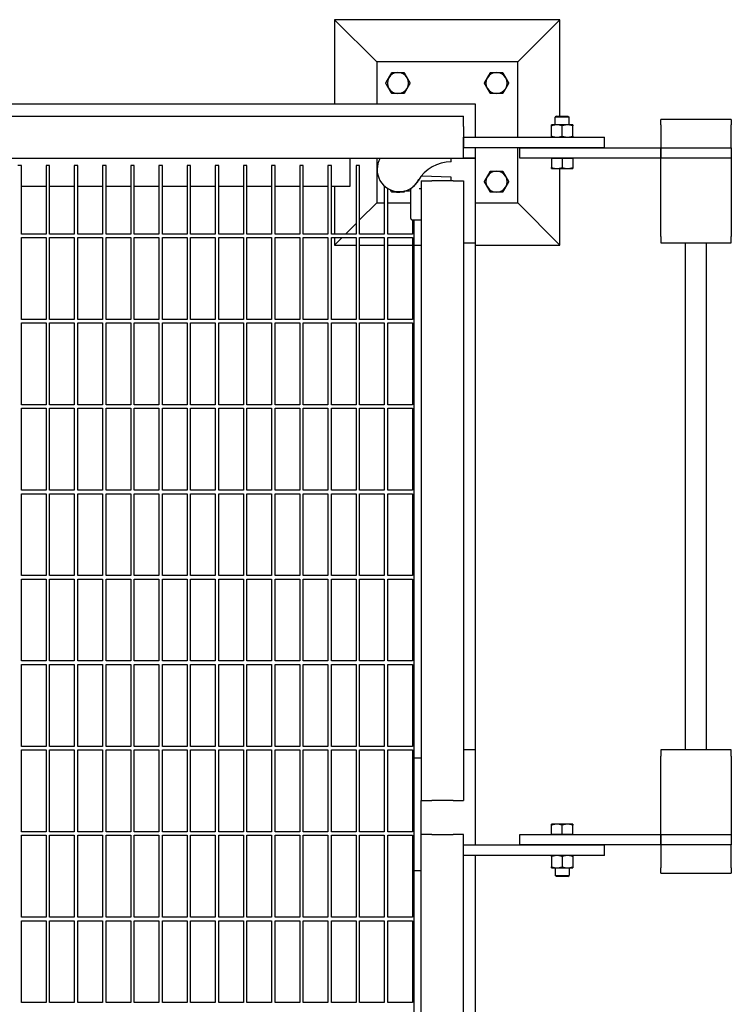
# Model space of a CAD drawing. Header units: inches. Extents: x 18 to 846, y -44 to 561.
# Tile 640 of 642: x 564 to 589, y 479 to 514. Entities that reach past the tile are written whole.
import ezdxf

# ---------------------------------------------------------------- set-up
doc = ezdxf.new("R2010")
doc.units = ezdxf.units.IN
doc.header["$LTSCALE"] = 24
doc.header["$MEASUREMENT"] = 0
doc.layers.add('Visible (ANSI)', color=7, linetype='Continuous', lineweight=30)

msp = doc.modelspace()

# ---------------------------------------------------------------- linework, layer by layer
at = {"layer": 'Visible (ANSI)'}
for p, q in [((583.17843, 513.8963), (575.17843, 513.8963)), ((576.67843, 512.3963), (575.17843, 513.8963)), ((575.17843, 513.8963), (575.17843, 510.8963)), ((581.67843, 512.3963), (583.17843, 513.8963)), ((583.17843, 510.4763), (583.17843, 513.8963)), ((576.67843, 512.3963), (576.67843, 510.8963)), ((581.67843, 512.3963), (576.67843, 512.3963)), ((581.67843, 509.7263), (581.67843, 512.3963)), ((580.17843, 510.8963), (546.99043, 510.8963)), ((580.17843, 509.7263), (580.17843, 510.8963)), ((540.25843, 510.4763), (579.75843, 510.4763)), ((579.75843, 510.1013), (579.75843, 510.4763)), ((583.05562, 510.4763), (583.00843, 510.43053)), ((583.50843, 510.43053), (583.00843, 510.43053)), ((583.00843, 510.1643), (583.00843, 510.43053)), ((583.05562, 510.4763), (583.46124, 510.4763)), ((583.46124, 510.4763), (583.50843, 510.43053)), ((583.50843, 510.1643), (583.50843, 510.43053)), ((586.75843, 510.1613), (586.75843, 510.3513)), ((589.25843, 510.3513), (586.75843, 510.3513)), ((589.25843, 510.3513), (589.25843, 510.1613)), ((579.75843, 510.1013), (579.75843, 509.3513)), ((583.07093, 510.1643), (582.88343, 510.1643)), ((582.88343, 509.7598), (582.88343, 510.13081)), ((583.44593, 510.1643), (583.07093, 510.1643)), ((583.25843, 509.7598), (583.25843, 510.13081)), ((583.63343, 510.1643), (583.44593, 510.1643)), ((583.63343, 509.7598), (583.63343, 510.13081)), ((586.75843, 510.1613), (586.75843, 509.3513)), ((589.25843, 509.3513), (589.25843, 510.1613)), ((579.75843, 509.7263), (584.75843, 509.7263)), ((579.75843, 509.3513), (579.75843, 509.7263)), ((584.75843, 509.3513), (584.75843, 509.7263)), ((584.75843, 509.3513), (579.75843, 509.3513)), ((579.75843, 508.9763), (579.75843, 509.3513)), ((580.17843, 508.9763), (580.17843, 509.3513)), ((581.67843, 507.3963), (581.67843, 509.3513)), ((581.75843, 509.3513), (586.75843, 509.3513)), ((581.75843, 508.9763), (581.75843, 509.3513)), ((586.75843, 508.9763), (586.75843, 509.3513)), ((586.75843, 509.3513), (589.25843, 509.3513)), ((586.75843, 509.3513), (586.75843, 508.9763)), ((589.25843, 509.3513), (589.25843, 508.9763)), ((540.25843, 508.9763), (579.75843, 508.9763)), ((575.71843, 508.9763), (575.71843, 507.9763)), ((576.67843, 508.9763), (576.67843, 507.3963)), ((579.32142, 508.8513), (579.32142, 508.9763)), ((580.17843, 508.9763), (579.75843, 508.9763)), ((579.75843, 508.9763), (580.17843, 508.9763)), ((580.17843, 505.9763), (580.17843, 508.9763)), ((586.75843, 508.9763), (581.75843, 508.9763)), ((582.88343, 508.9763), (583.07093, 508.9763)), ((582.88343, 508.9763), (582.88343, 508.64579)), ((582.88343, 508.9763), (582.88343, 508.9763)), ((583.07093, 508.9763), (583.25843, 508.9763)), ((583.25843, 508.9763), (583.25843, 508.64579)), ((583.25843, 508.9763), (583.44593, 508.9763)), ((583.44593, 508.9763), (583.63343, 508.9763)), ((583.63343, 508.9763), (583.63343, 508.64579)), ((583.63343, 508.9763), (583.63343, 508.9763)), ((586.75843, 508.86647), (586.75843, 508.9763)), ((589.25843, 508.9763), (586.75843, 508.9763)), ((589.25843, 508.9763), (589.25843, 508.86647)), ((564.07093, 508.7263), (563.94593, 508.7263)), ((564.07093, 506.2888), (564.07093, 508.7263)), ((565.07093, 508.7263), (564.94593, 508.7263)), ((564.94593, 508.7263), (564.94593, 506.2888)), ((565.07093, 506.2888), (565.07093, 508.7263)), ((566.07093, 508.7263), (565.94593, 508.7263)), ((565.94593, 508.7263), (565.94593, 506.2888)), ((566.07093, 506.2888), (566.07093, 508.7263)), ((567.07093, 508.7263), (566.94593, 508.7263)), ((566.94593, 508.7263), (566.94593, 506.2888)), ((567.07093, 506.2888), (567.07093, 508.7263)), ((568.07093, 508.7263), (567.94593, 508.7263)), ((567.94593, 508.7263), (567.94593, 506.2888)), ((568.07093, 506.2888), (568.07093, 508.7263)), ((569.07093, 508.7263), (568.94593, 508.7263)), ((568.94593, 508.7263), (568.94593, 506.2888)), ((569.07093, 506.2888), (569.07093, 508.7263)), ((570.07093, 508.7263), (569.94593, 508.7263)), ((569.94593, 508.7263), (569.94593, 506.2888)), ((570.07093, 506.2888), (570.07093, 508.7263)), ((571.07093, 508.7263), (570.94593, 508.7263)), ((570.94593, 508.7263), (570.94593, 506.2888)), ((571.07093, 506.2888), (571.07093, 508.7263)), ((572.07093, 508.7263), (571.94593, 508.7263)), ((571.94593, 508.7263), (571.94593, 506.2888)), ((572.07093, 506.2888), (572.07093, 508.7263)), ((573.07093, 508.7263), (572.94593, 508.7263)), ((572.94593, 508.7263), (572.94593, 506.2888)), ((573.07093, 506.2888), (573.07093, 508.7263)), ((574.07093, 508.7263), (573.94593, 508.7263)), ((573.94593, 508.7263), (573.94593, 506.2888)), ((574.07093, 506.2888), (574.07093, 508.7263)), ((575.07093, 508.7263), (574.94593, 508.7263)), ((574.94593, 508.7263), (574.94593, 506.2888)), ((575.07093, 506.2888), (575.07093, 508.7263)), ((576.07093, 508.7263), (575.94593, 508.7263)), ((575.94593, 508.7263), (575.94593, 506.2888)), ((576.07093, 506.2888), (576.07093, 508.7263)), ((582.88343, 508.6123), (583.07093, 508.6123)), ((583.07093, 508.6123), (583.44593, 508.6123)), ((583.17843, 505.8963), (583.17843, 508.6123)), ((583.44593, 508.6123), (583.63343, 508.6123)), ((586.75843, 506.19597), (586.75843, 508.86647)), ((589.25843, 508.86647), (589.25843, 506.19597)), ((578.26602, 508.34367), (578.26114, 508.34384)), ((579.32142, 508.30682), (578.26602, 508.34367)), ((579.32142, 508.18182), (579.32142, 508.30682)), ((564.94593, 507.9763), (564.07093, 507.9763)), ((565.94593, 507.9763), (565.07093, 507.9763)), ((566.94593, 507.9763), (566.07093, 507.9763)), ((567.94593, 507.9763), (567.07093, 507.9763)), ((568.94593, 507.9763), (568.07093, 507.9763)), ((569.94593, 507.9763), (569.07093, 507.9763)), ((570.94593, 507.9763), (570.07093, 507.9763)), ((571.94593, 507.9763), (571.07093, 507.9763)), ((572.94593, 507.9763), (572.07093, 507.9763)), ((573.94593, 507.9763), (573.07093, 507.9763)), ((574.94593, 507.9763), (574.07093, 507.9763)), ((575.71843, 507.9763), (575.07093, 507.9763)), ((575.17843, 507.9763), (575.17843, 506.2888)), ((576.94593, 507.99688), (576.94593, 506.2888)), ((577.07093, 506.2888), (577.07093, 507.9037)), ((577.88343, 506.83372), (577.88343, 507.88266)), ((578.21485, 507.90557), (578.25843, 507.90557)), ((578.25843, 508.18182), (578.63343, 508.18182)), ((578.25843, 508.18182), (578.25843, 486.18182)), ((579.38343, 508.18182), (578.63343, 508.18182)), ((579.38343, 508.18182), (579.75843, 508.18182)), ((579.75843, 508.18182), (579.75843, 486.18182)), ((577.69175, 507.82355), (577.84176, 507.82355)), ((576.67843, 507.3963), (576.07093, 506.7888)), ((576.67843, 507.3963), (576.94593, 507.3963)), ((577.07093, 507.3963), (577.88343, 507.3963)), ((580.17843, 507.3963), (581.67843, 507.3963)), ((581.67843, 507.3963), (583.17843, 505.8963)), ((575.94593, 506.6638), (575.57093, 506.2888)), ((577.9251, 506.79205), (578.21319, 506.79205)), ((577.94593, 506.79205), (577.94593, 506.2888)), ((578.00843, 487.68182), (578.00843, 506.79205)), ((578.21319, 506.79205), (578.25843, 506.79205)), ((564.94593, 506.2888), (564.07093, 506.2888)), ((564.07093, 503.25755), (564.07093, 506.1638)), ((564.07093, 506.1638), (564.94593, 506.1638)), ((564.94593, 506.1638), (564.94593, 503.25755)), ((565.94593, 506.2888), (565.07093, 506.2888)), ((565.07093, 503.25755), (565.07093, 506.1638)), ((565.07093, 506.1638), (565.94593, 506.1638)), ((565.94593, 506.1638), (565.94593, 503.25755)), ((566.94593, 506.2888), (566.07093, 506.2888)), ((566.07093, 503.25755), (566.07093, 506.1638)), ((566.07093, 506.1638), (566.94593, 506.1638)), ((566.94593, 506.1638), (566.94593, 503.25755)), ((567.94593, 506.2888), (567.07093, 506.2888)), ((567.07093, 503.25755), (567.07093, 506.1638)), ((567.07093, 506.1638), (567.94593, 506.1638)), ((567.94593, 506.1638), (567.94593, 503.25755)), ((568.94593, 506.2888), (568.07093, 506.2888)), ((568.07093, 503.25755), (568.07093, 506.1638)), ((568.07093, 506.1638), (568.94593, 506.1638)), ((568.94593, 506.1638), (568.94593, 503.25755)), ((569.94593, 506.2888), (569.07093, 506.2888)), ((569.07093, 503.25755), (569.07093, 506.1638)), ((569.07093, 506.1638), (569.94593, 506.1638)), ((569.94593, 506.1638), (569.94593, 503.25755)), ((570.94593, 506.2888), (570.07093, 506.2888)), ((570.07093, 503.25755), (570.07093, 506.1638)), ((570.07093, 506.1638), (570.94593, 506.1638)), ((570.94593, 506.1638), (570.94593, 503.25755)), ((571.94593, 506.2888), (571.07093, 506.2888)), ((571.07093, 503.25755), (571.07093, 506.1638)), ((571.07093, 506.1638), (571.94593, 506.1638)), ((571.94593, 506.1638), (571.94593, 503.25755)), ((572.94593, 506.2888), (572.07093, 506.2888)), ((572.07093, 503.25755), (572.07093, 506.1638)), ((572.07093, 506.1638), (572.94593, 506.1638)), ((572.94593, 506.1638), (572.94593, 503.25755)), ((573.94593, 506.2888), (573.07093, 506.2888)), ((573.07093, 503.25755), (573.07093, 506.1638)), ((573.07093, 506.1638), (573.94593, 506.1638)), ((573.94593, 506.1638), (573.94593, 503.25755)), ((574.94593, 506.2888), (574.07093, 506.2888)), ((574.07093, 503.25755), (574.07093, 506.1638)), ((574.07093, 506.1638), (574.94593, 506.1638)), ((574.94593, 506.1638), (574.94593, 503.25755)), ((575.94593, 506.2888), (575.07093, 506.2888)), ((575.07093, 503.25755), (575.07093, 506.1638)), ((575.07093, 506.1638), (575.94593, 506.1638)), ((575.17843, 506.1638), (575.17843, 505.8963)), ((575.44593, 506.1638), (575.17843, 505.8963)), ((575.94593, 506.1638), (575.94593, 503.25755)), ((576.94593, 506.2888), (576.07093, 506.2888)), ((576.07093, 503.25755), (576.07093, 506.1638)), ((576.07093, 506.1638), (576.94593, 506.1638)), ((576.94593, 506.1638), (576.94593, 503.25755)), ((577.94593, 506.2888), (577.07093, 506.2888)), ((577.07093, 503.25755), (577.07093, 506.1638)), ((577.07093, 506.1638), (577.94593, 506.1638)), ((577.94593, 506.1638), (577.94593, 503.25755)), ((586.75843, 506.19597), (586.75843, 505.9763)), ((589.25843, 505.9763), (589.25843, 506.19597)), ((575.17843, 505.8963), (575.94593, 505.8963)), ((576.07093, 505.8963), (576.94593, 505.8963)), ((577.07093, 505.8963), (577.94593, 505.8963)), ((578.00843, 505.8963), (578.25843, 505.8963)), ((579.75843, 505.9763), (580.17843, 505.9763)), ((580.17843, 487.9763), (580.17843, 505.9763)), ((580.17843, 505.8963), (583.17843, 505.8963)), ((586.75843, 505.9763), (589.25843, 505.9763)), ((587.63343, 487.9763), (587.63343, 505.9763)), ((588.38343, 487.9763), (588.38343, 505.9763)), ((564.94593, 503.25755), (564.07093, 503.25755)), ((564.07093, 500.2263), (564.07093, 503.13255)), ((564.07093, 503.13255), (564.94593, 503.13255)), ((564.94593, 503.13255), (564.94593, 500.2263)), ((565.94593, 503.25755), (565.07093, 503.25755)), ((565.07093, 500.2263), (565.07093, 503.13255)), ((565.07093, 503.13255), (565.94593, 503.13255)), ((565.94593, 503.13255), (565.94593, 500.2263)), ((566.94593, 503.25755), (566.07093, 503.25755)), ((566.07093, 500.2263), (566.07093, 503.13255)), ((566.07093, 503.13255), (566.94593, 503.13255)), ((566.94593, 503.13255), (566.94593, 500.2263)), ((567.94593, 503.25755), (567.07093, 503.25755)), ((567.07093, 500.2263), (567.07093, 503.13255)), ((567.07093, 503.13255), (567.94593, 503.13255)), ((567.94593, 503.13255), (567.94593, 500.2263)), ((568.94593, 503.25755), (568.07093, 503.25755)), ((568.07093, 500.2263), (568.07093, 503.13255)), ((568.07093, 503.13255), (568.94593, 503.13255)), ((568.94593, 503.13255), (568.94593, 500.2263)), ((569.94593, 503.25755), (569.07093, 503.25755)), ((569.07093, 500.2263), (569.07093, 503.13255)), ((569.07093, 503.13255), (569.94593, 503.13255)), ((569.94593, 503.13255), (569.94593, 500.2263)), ((570.94593, 503.25755), (570.07093, 503.25755)), ((570.07093, 500.2263), (570.07093, 503.13255)), ((570.07093, 503.13255), (570.94593, 503.13255)), ((570.94593, 503.13255), (570.94593, 500.2263)), ((571.94593, 503.25755), (571.07093, 503.25755)), ((571.07093, 500.2263), (571.07093, 503.13255)), ((571.07093, 503.13255), (571.94593, 503.13255)), ((571.94593, 503.13255), (571.94593, 500.2263)), ((572.94593, 503.25755), (572.07093, 503.25755)), ((572.07093, 500.2263), (572.07093, 503.13255)), ((572.07093, 503.13255), (572.94593, 503.13255)), ((572.94593, 503.13255), (572.94593, 500.2263)), ((573.94593, 503.25755), (573.07093, 503.25755)), ((573.07093, 500.2263), (573.07093, 503.13255)), ((573.07093, 503.13255), (573.94593, 503.13255)), ((573.94593, 503.13255), (573.94593, 500.2263)), ((574.94593, 503.25755), (574.07093, 503.25755)), ((574.07093, 500.2263), (574.07093, 503.13255)), ((574.07093, 503.13255), (574.94593, 503.13255)), ((574.94593, 503.13255), (574.94593, 500.2263)), ((575.94593, 503.25755), (575.07093, 503.25755)), ((575.07093, 500.2263), (575.07093, 503.13255)), ((575.07093, 503.13255), (575.94593, 503.13255)), ((575.94593, 503.13255), (575.94593, 500.2263)), ((576.94593, 503.25755), (576.07093, 503.25755)), ((576.07093, 500.2263), (576.07093, 503.13255)), ((576.07093, 503.13255), (576.94593, 503.13255)), ((576.94593, 503.13255), (576.94593, 500.2263)), ((577.94593, 503.25755), (577.07093, 503.25755)), ((577.07093, 500.2263), (577.07093, 503.13255)), ((577.07093, 503.13255), (577.94593, 503.13255)), ((577.94593, 503.13255), (577.94593, 500.2263)), ((564.94593, 500.2263), (564.07093, 500.2263)), ((565.94593, 500.2263), (565.07093, 500.2263)), ((566.94593, 500.2263), (566.07093, 500.2263)), ((567.94593, 500.2263), (567.07093, 500.2263)), ((568.94593, 500.2263), (568.07093, 500.2263)), ((569.94593, 500.2263), (569.07093, 500.2263)), ((570.94593, 500.2263), (570.07093, 500.2263)), ((571.94593, 500.2263), (571.07093, 500.2263)), ((572.94593, 500.2263), (572.07093, 500.2263)), ((573.94593, 500.2263), (573.07093, 500.2263)), ((574.94593, 500.2263), (574.07093, 500.2263)), ((575.94593, 500.2263), (575.07093, 500.2263)), ((576.94593, 500.2263), (576.07093, 500.2263)), ((577.94593, 500.2263), (577.07093, 500.2263)), ((564.07093, 497.19505), (564.07093, 500.1013)), ((564.07093, 500.1013), (564.94593, 500.1013)), ((564.94593, 500.1013), (564.94593, 497.19505)), ((565.07093, 497.19505), (565.07093, 500.1013)), ((565.07093, 500.1013), (565.94593, 500.1013)), ((565.94593, 500.1013), (565.94593, 497.19505)), ((566.07093, 497.19505), (566.07093, 500.1013)), ((566.07093, 500.1013), (566.94593, 500.1013)), ((566.94593, 500.1013), (566.94593, 497.19505)), ((567.07093, 497.19505), (567.07093, 500.1013)), ((567.07093, 500.1013), (567.94593, 500.1013)), ((567.94593, 500.1013), (567.94593, 497.19505)), ((568.07093, 497.19505), (568.07093, 500.1013)), ((568.07093, 500.1013), (568.94593, 500.1013)), ((568.94593, 500.1013), (568.94593, 497.19505)), ((569.07093, 497.19505), (569.07093, 500.1013)), ((569.07093, 500.1013), (569.94593, 500.1013)), ((569.94593, 500.1013), (569.94593, 497.19505)), ((570.07093, 497.19505), (570.07093, 500.1013)), ((570.07093, 500.1013), (570.94593, 500.1013)), ((570.94593, 500.1013), (570.94593, 497.19505)), ((571.07093, 497.19505), (571.07093, 500.1013)), ((571.07093, 500.1013), (571.94593, 500.1013)), ((571.94593, 500.1013), (571.94593, 497.19505)), ((572.07093, 497.19505), (572.07093, 500.1013)), ((572.07093, 500.1013), (572.94593, 500.1013)), ((572.94593, 500.1013), (572.94593, 497.19505)), ((573.07093, 497.19505), (573.07093, 500.1013)), ((573.07093, 500.1013), (573.94593, 500.1013)), ((573.94593, 500.1013), (573.94593, 497.19505)), ((574.07093, 497.19505), (574.07093, 500.1013)), ((574.07093, 500.1013), (574.94593, 500.1013)), ((574.94593, 500.1013), (574.94593, 497.19505)), ((575.07093, 497.19505), (575.07093, 500.1013)), ((575.07093, 500.1013), (575.94593, 500.1013)), ((575.94593, 500.1013), (575.94593, 497.19505)), ((576.07093, 497.19505), (576.07093, 500.1013)), ((576.07093, 500.1013), (576.94593, 500.1013)), ((576.94593, 500.1013), (576.94593, 497.19505)), ((577.07093, 497.19505), (577.07093, 500.1013)), ((577.07093, 500.1013), (577.94593, 500.1013)), ((577.94593, 500.1013), (577.94593, 497.19505)), ((564.94593, 497.19505), (564.07093, 497.19505)), ((564.07093, 494.1638), (564.07093, 497.07005)), ((564.07093, 497.07005), (564.94593, 497.07005)), ((564.94593, 497.07005), (564.94593, 494.1638)), ((565.94593, 497.19505), (565.07093, 497.19505)), ((565.07093, 494.1638), (565.07093, 497.07005)), ((565.07093, 497.07005), (565.94593, 497.07005)), ((565.94593, 497.07005), (565.94593, 494.1638)), ((566.94593, 497.19505), (566.07093, 497.19505)), ((566.07093, 494.1638), (566.07093, 497.07005)), ((566.07093, 497.07005), (566.94593, 497.07005)), ((566.94593, 497.07005), (566.94593, 494.1638)), ((567.94593, 497.19505), (567.07093, 497.19505)), ((567.07093, 494.1638), (567.07093, 497.07005)), ((567.07093, 497.07005), (567.94593, 497.07005)), ((567.94593, 497.07005), (567.94593, 494.1638)), ((568.94593, 497.19505), (568.07093, 497.19505)), ((568.07093, 494.1638), (568.07093, 497.07005)), ((568.07093, 497.07005), (568.94593, 497.07005)), ((568.94593, 497.07005), (568.94593, 494.1638)), ((569.94593, 497.19505), (569.07093, 497.19505)), ((569.07093, 494.1638), (569.07093, 497.07005)), ((569.07093, 497.07005), (569.94593, 497.07005)), ((569.94593, 497.07005), (569.94593, 494.1638)), ((570.94593, 497.19505), (570.07093, 497.19505)), ((570.07093, 494.1638), (570.07093, 497.07005)), ((570.07093, 497.07005), (570.94593, 497.07005)), ((570.94593, 497.07005), (570.94593, 494.1638)), ((571.94593, 497.19505), (571.07093, 497.19505)), ((571.07093, 494.1638), (571.07093, 497.07005)), ((571.07093, 497.07005), (571.94593, 497.07005)), ((571.94593, 497.07005), (571.94593, 494.1638)), ((572.94593, 497.19505), (572.07093, 497.19505)), ((572.07093, 494.1638), (572.07093, 497.07005)), ((572.07093, 497.07005), (572.94593, 497.07005)), ((572.94593, 497.07005), (572.94593, 494.1638)), ((573.94593, 497.19505), (573.07093, 497.19505)), ((573.07093, 494.1638), (573.07093, 497.07005)), ((573.07093, 497.07005), (573.94593, 497.07005)), ((573.94593, 497.07005), (573.94593, 494.1638)), ((574.94593, 497.19505), (574.07093, 497.19505)), ((574.07093, 494.1638), (574.07093, 497.07005)), ((574.07093, 497.07005), (574.94593, 497.07005)), ((574.94593, 497.07005), (574.94593, 494.1638)), ((575.94593, 497.19505), (575.07093, 497.19505)), ((575.07093, 494.1638), (575.07093, 497.07005)), ((575.07093, 497.07005), (575.94593, 497.07005)), ((575.94593, 497.07005), (575.94593, 494.1638)), ((576.94593, 497.19505), (576.07093, 497.19505)), ((576.07093, 494.1638), (576.07093, 497.07005)), ((576.07093, 497.07005), (576.94593, 497.07005)), ((576.94593, 497.07005), (576.94593, 494.1638)), ((577.94593, 497.19505), (577.07093, 497.19505)), ((577.07093, 494.1638), (577.07093, 497.07005)), ((577.07093, 497.07005), (577.94593, 497.07005)), ((577.94593, 497.07005), (577.94593, 494.1638)), ((564.94593, 494.1638), (564.07093, 494.1638)), ((564.07093, 491.13255), (564.07093, 494.0388)), ((564.07093, 494.0388), (564.94593, 494.0388)), ((564.94593, 494.0388), (564.94593, 491.13255)), ((565.94593, 494.1638), (565.07093, 494.1638)), ((565.07093, 491.13255), (565.07093, 494.0388)), ((565.07093, 494.0388), (565.94593, 494.0388)), ((565.94593, 494.0388), (565.94593, 491.13255)), ((566.94593, 494.1638), (566.07093, 494.1638)), ((566.07093, 491.13255), (566.07093, 494.0388)), ((566.07093, 494.0388), (566.94593, 494.0388)), ((566.94593, 494.0388), (566.94593, 491.13255)), ((567.94593, 494.1638), (567.07093, 494.1638)), ((567.07093, 491.13255), (567.07093, 494.0388)), ((567.07093, 494.0388), (567.94593, 494.0388)), ((567.94593, 494.0388), (567.94593, 491.13255)), ((568.94593, 494.1638), (568.07093, 494.1638)), ((568.07093, 491.13255), (568.07093, 494.0388)), ((568.07093, 494.0388), (568.94593, 494.0388)), ((568.94593, 494.0388), (568.94593, 491.13255)), ((569.94593, 494.1638), (569.07093, 494.1638)), ((569.07093, 491.13255), (569.07093, 494.0388)), ((569.07093, 494.0388), (569.94593, 494.0388)), ((569.94593, 494.0388), (569.94593, 491.13255)), ((570.94593, 494.1638), (570.07093, 494.1638)), ((570.07093, 491.13255), (570.07093, 494.0388)), ((570.07093, 494.0388), (570.94593, 494.0388)), ((570.94593, 494.0388), (570.94593, 491.13255)), ((571.94593, 494.1638), (571.07093, 494.1638)), ((571.07093, 491.13255), (571.07093, 494.0388)), ((571.07093, 494.0388), (571.94593, 494.0388)), ((571.94593, 494.0388), (571.94593, 491.13255)), ((572.94593, 494.1638), (572.07093, 494.1638)), ((572.07093, 491.13255), (572.07093, 494.0388)), ((572.07093, 494.0388), (572.94593, 494.0388)), ((572.94593, 494.0388), (572.94593, 491.13255)), ((573.94593, 494.1638), (573.07093, 494.1638)), ((573.07093, 491.13255), (573.07093, 494.0388)), ((573.07093, 494.0388), (573.94593, 494.0388)), ((573.94593, 494.0388), (573.94593, 491.13255)), ((574.94593, 494.1638), (574.07093, 494.1638)), ((574.07093, 491.13255), (574.07093, 494.0388)), ((574.07093, 494.0388), (574.94593, 494.0388)), ((574.94593, 494.0388), (574.94593, 491.13255)), ((575.94593, 494.1638), (575.07093, 494.1638)), ((575.07093, 491.13255), (575.07093, 494.0388)), ((575.07093, 494.0388), (575.94593, 494.0388)), ((575.94593, 494.0388), (575.94593, 491.13255)), ((576.94593, 494.1638), (576.07093, 494.1638)), ((576.07093, 491.13255), (576.07093, 494.0388)), ((576.07093, 494.0388), (576.94593, 494.0388)), ((576.94593, 494.0388), (576.94593, 491.13255)), ((577.94593, 494.1638), (577.07093, 494.1638)), ((577.07093, 491.13255), (577.07093, 494.0388)), ((577.07093, 494.0388), (577.94593, 494.0388)), ((577.94593, 494.0388), (577.94593, 491.13255)), ((564.94593, 491.13255), (564.07093, 491.13255)), ((565.94593, 491.13255), (565.07093, 491.13255)), ((566.94593, 491.13255), (566.07093, 491.13255)), ((567.94593, 491.13255), (567.07093, 491.13255)), ((568.94593, 491.13255), (568.07093, 491.13255)), ((569.94593, 491.13255), (569.07093, 491.13255)), ((570.94593, 491.13255), (570.07093, 491.13255)), ((571.94593, 491.13255), (571.07093, 491.13255)), ((572.94593, 491.13255), (572.07093, 491.13255)), ((573.94593, 491.13255), (573.07093, 491.13255)), ((574.94593, 491.13255), (574.07093, 491.13255)), ((575.94593, 491.13255), (575.07093, 491.13255)), ((576.94593, 491.13255), (576.07093, 491.13255)), ((577.94593, 491.13255), (577.07093, 491.13255)), ((564.07093, 488.1013), (564.07093, 491.00755)), ((564.07093, 491.00755), (564.94593, 491.00755)), ((564.94593, 491.00755), (564.94593, 488.1013)), ((565.07093, 488.1013), (565.07093, 491.00755)), ((565.07093, 491.00755), (565.94593, 491.00755)), ((565.94593, 491.00755), (565.94593, 488.1013)), ((566.07093, 488.1013), (566.07093, 491.00755)), ((566.07093, 491.00755), (566.94593, 491.00755)), ((566.94593, 491.00755), (566.94593, 488.1013)), ((567.07093, 488.1013), (567.07093, 491.00755)), ((567.07093, 491.00755), (567.94593, 491.00755)), ((567.94593, 491.00755), (567.94593, 488.1013)), ((568.07093, 488.1013), (568.07093, 491.00755)), ((568.07093, 491.00755), (568.94593, 491.00755)), ((568.94593, 491.00755), (568.94593, 488.1013)), ((569.07093, 488.1013), (569.07093, 491.00755)), ((569.07093, 491.00755), (569.94593, 491.00755)), ((569.94593, 491.00755), (569.94593, 488.1013)), ((570.07093, 488.1013), (570.07093, 491.00755)), ((570.07093, 491.00755), (570.94593, 491.00755)), ((570.94593, 491.00755), (570.94593, 488.1013)), ((571.07093, 488.1013), (571.07093, 491.00755)), ((571.07093, 491.00755), (571.94593, 491.00755)), ((571.94593, 491.00755), (571.94593, 488.1013)), ((572.07093, 488.1013), (572.07093, 491.00755)), ((572.07093, 491.00755), (572.94593, 491.00755)), ((572.94593, 491.00755), (572.94593, 488.1013)), ((573.07093, 488.1013), (573.07093, 491.00755)), ((573.07093, 491.00755), (573.94593, 491.00755)), ((573.94593, 491.00755), (573.94593, 488.1013)), ((574.07093, 488.1013), (574.07093, 491.00755)), ((574.07093, 491.00755), (574.94593, 491.00755)), ((574.94593, 491.00755), (574.94593, 488.1013)), ((575.07093, 488.1013), (575.07093, 491.00755)), ((575.07093, 491.00755), (575.94593, 491.00755)), ((575.94593, 491.00755), (575.94593, 488.1013)), ((576.07093, 488.1013), (576.07093, 491.00755)), ((576.07093, 491.00755), (576.94593, 491.00755)), ((576.94593, 491.00755), (576.94593, 488.1013)), ((577.07093, 488.1013), (577.07093, 491.00755)), ((577.07093, 491.00755), (577.94593, 491.00755)), ((577.94593, 491.00755), (577.94593, 488.1013)), ((564.94593, 488.1013), (564.07093, 488.1013)), ((564.07093, 485.07005), (564.07093, 487.9763)), ((564.07093, 487.9763), (564.94593, 487.9763)), ((564.94593, 487.9763), (564.94593, 485.07005)), ((565.94593, 488.1013), (565.07093, 488.1013)), ((565.07093, 485.07005), (565.07093, 487.9763)), ((565.07093, 487.9763), (565.94593, 487.9763)), ((565.94593, 487.9763), (565.94593, 485.07005)), ((566.94593, 488.1013), (566.07093, 488.1013)), ((566.07093, 485.07005), (566.07093, 487.9763)), ((566.07093, 487.9763), (566.94593, 487.9763)), ((566.94593, 487.9763), (566.94593, 485.07005)), ((567.94593, 488.1013), (567.07093, 488.1013)), ((567.07093, 485.07005), (567.07093, 487.9763)), ((567.07093, 487.9763), (567.94593, 487.9763)), ((567.94593, 487.9763), (567.94593, 485.07005)), ((568.94593, 488.1013), (568.07093, 488.1013)), ((568.07093, 485.07005), (568.07093, 487.9763)), ((568.07093, 487.9763), (568.94593, 487.9763)), ((568.94593, 487.9763), (568.94593, 485.07005)), ((569.94593, 488.1013), (569.07093, 488.1013)), ((569.07093, 485.07005), (569.07093, 487.9763)), ((569.07093, 487.9763), (569.94593, 487.9763)), ((569.94593, 487.9763), (569.94593, 485.07005)), ((570.94593, 488.1013), (570.07093, 488.1013)), ((570.07093, 485.07005), (570.07093, 487.9763)), ((570.07093, 487.9763), (570.94593, 487.9763)), ((570.94593, 487.9763), (570.94593, 485.07005)), ((571.94593, 488.1013), (571.07093, 488.1013)), ((571.07093, 485.07005), (571.07093, 487.9763)), ((571.07093, 487.9763), (571.94593, 487.9763)), ((571.94593, 487.9763), (571.94593, 485.07005)), ((572.94593, 488.1013), (572.07093, 488.1013)), ((572.07093, 485.07005), (572.07093, 487.9763)), ((572.07093, 487.9763), (572.94593, 487.9763)), ((572.94593, 487.9763), (572.94593, 485.07005)), ((573.94593, 488.1013), (573.07093, 488.1013)), ((573.07093, 485.07005), (573.07093, 487.9763)), ((573.07093, 487.9763), (573.94593, 487.9763)), ((573.94593, 487.9763), (573.94593, 485.07005)), ((574.94593, 488.1013), (574.07093, 488.1013)), ((574.07093, 485.07005), (574.07093, 487.9763)), ((574.07093, 487.9763), (574.94593, 487.9763)), ((574.94593, 487.9763), (574.94593, 485.07005)), ((575.94593, 488.1013), (575.07093, 488.1013)), ((575.07093, 485.07005), (575.07093, 487.9763)), ((575.07093, 487.9763), (575.94593, 487.9763)), ((575.94593, 487.9763), (575.94593, 485.07005)), ((576.94593, 488.1013), (576.07093, 488.1013)), ((576.07093, 485.07005), (576.07093, 487.9763)), ((576.07093, 487.9763), (576.94593, 487.9763)), ((576.94593, 487.9763), (576.94593, 485.07005)), ((577.94593, 488.1013), (577.07093, 488.1013)), ((577.07093, 485.07005), (577.07093, 487.9763)), ((577.07093, 487.9763), (577.94593, 487.9763)), ((577.94593, 487.9763), (577.94593, 485.07005)), ((580.17843, 487.9763), (579.75843, 487.9763)), ((580.17843, 484.6013), (580.17843, 487.9763)), ((589.25843, 487.9763), (586.75843, 487.9763)), ((586.75843, 487.9763), (586.75843, 487.75663)), ((589.25843, 487.75663), (589.25843, 487.9763)), ((578.25843, 487.68182), (578.00843, 487.68182)), ((578.00843, 483.68182), (578.00843, 487.68182)), ((586.75843, 485.08614), (586.75843, 487.75663)), ((589.25843, 487.75663), (589.25843, 485.08614)), ((578.25843, 486.18182), (578.63343, 486.18182)), ((578.25843, 484.9763), (578.25843, 486.18182)), ((579.38343, 486.18182), (578.63343, 486.18182)), ((579.38343, 486.18182), (579.75843, 486.18182)), ((583.07093, 485.34031), (582.88343, 485.34031)), ((582.88343, 484.97631), (582.88343, 485.30681)), ((583.44593, 485.34031), (583.07093, 485.34031)), ((583.25843, 484.97631), (583.25843, 485.30681)), ((583.63343, 485.34031), (583.44593, 485.34031)), ((583.63343, 484.97631), (583.63343, 485.30681)), ((564.94593, 485.07005), (564.07093, 485.07005)), ((564.07093, 482.0388), (564.07093, 484.94505)), ((564.07093, 484.94505), (564.94593, 484.94505)), ((564.94593, 484.94505), (564.94593, 482.0388)), ((565.94593, 485.07005), (565.07093, 485.07005)), ((565.07093, 482.0388), (565.07093, 484.94505)), ((565.07093, 484.94505), (565.94593, 484.94505)), ((565.94593, 484.94505), (565.94593, 482.0388)), ((566.94593, 485.07005), (566.07093, 485.07005)), ((566.07093, 482.0388), (566.07093, 484.94505)), ((566.07093, 484.94505), (566.94593, 484.94505)), ((566.94593, 484.94505), (566.94593, 482.0388)), ((567.94593, 485.07005), (567.07093, 485.07005)), ((567.07093, 482.0388), (567.07093, 484.94505)), ((567.07093, 484.94505), (567.94593, 484.94505)), ((567.94593, 484.94505), (567.94593, 482.0388)), ((568.94593, 485.07005), (568.07093, 485.07005)), ((568.07093, 482.0388), (568.07093, 484.94505)), ((568.07093, 484.94505), (568.94593, 484.94505)), ((568.94593, 484.94505), (568.94593, 482.0388)), ((569.94593, 485.07005), (569.07093, 485.07005)), ((569.07093, 482.0388), (569.07093, 484.94505)), ((569.07093, 484.94505), (569.94593, 484.94505)), ((569.94593, 484.94505), (569.94593, 482.0388)), ((570.94593, 485.07005), (570.07093, 485.07005)), ((570.07093, 482.0388), (570.07093, 484.94505)), ((570.07093, 484.94505), (570.94593, 484.94505)), ((570.94593, 484.94505), (570.94593, 482.0388)), ((571.94593, 485.07005), (571.07093, 485.07005)), ((571.07093, 482.0388), (571.07093, 484.94505)), ((571.07093, 484.94505), (571.94593, 484.94505)), ((571.94593, 484.94505), (571.94593, 482.0388)), ((572.94593, 485.07005), (572.07093, 485.07005)), ((572.07093, 482.0388), (572.07093, 484.94505)), ((572.07093, 484.94505), (572.94593, 484.94505)), ((572.94593, 484.94505), (572.94593, 482.0388)), ((573.94593, 485.07005), (573.07093, 485.07005)), ((573.07093, 482.0388), (573.07093, 484.94505)), ((573.07093, 484.94505), (573.94593, 484.94505)), ((573.94593, 484.94505), (573.94593, 482.0388)), ((574.94593, 485.07005), (574.07093, 485.07005)), ((574.07093, 482.0388), (574.07093, 484.94505)), ((574.07093, 484.94505), (574.94593, 484.94505)), ((574.94593, 484.94505), (574.94593, 482.0388)), ((575.94593, 485.07005), (575.07093, 485.07005)), ((575.07093, 482.0388), (575.07093, 484.94505)), ((575.07093, 484.94505), (575.94593, 484.94505)), ((575.94593, 484.94505), (575.94593, 482.0388)), ((576.94593, 485.07005), (576.07093, 485.07005)), ((576.07093, 482.0388), (576.07093, 484.94505)), ((576.07093, 484.94505), (576.94593, 484.94505)), ((576.94593, 484.94505), (576.94593, 482.0388)), ((577.94593, 485.07005), (577.07093, 485.07005)), ((577.07093, 482.0388), (577.07093, 484.94505)), ((577.07093, 484.94505), (577.94593, 484.94505)), ((577.94593, 484.94505), (577.94593, 482.0388)), ((578.25843, 406.4763), (578.25843, 484.9763)), ((578.63343, 484.9763), (578.25843, 484.9763)), ((578.63343, 484.9763), (579.38343, 484.9763)), ((579.75843, 484.9763), (579.38343, 484.9763)), ((579.75843, 484.6013), (579.75843, 484.9763)), ((581.75843, 484.9763), (586.75843, 484.9763)), ((581.75843, 484.6013), (581.75843, 484.9763)), ((583.07093, 484.97631), (582.88343, 484.97631)), ((582.88343, 484.97631), (582.88343, 484.9763)), ((583.25843, 484.97631), (583.07093, 484.97631)), ((583.44593, 484.97631), (583.25843, 484.97631)), ((583.63343, 484.97631), (583.44593, 484.97631)), ((583.63343, 484.97631), (583.63343, 484.9763)), ((586.75843, 484.9763), (586.75843, 485.08614)), ((586.75843, 484.9763), (589.25843, 484.9763)), ((586.75843, 484.6013), (586.75843, 484.9763)), ((586.75843, 484.9763), (586.75843, 484.6013)), ((589.25843, 485.08614), (589.25843, 484.9763)), ((589.25843, 484.9763), (589.25843, 484.6013)), ((579.75843, 484.6013), (584.75843, 484.6013)), ((579.75843, 484.2263), (579.75843, 484.6013)), ((586.75843, 484.6013), (581.75843, 484.6013)), ((584.75843, 484.2263), (584.75843, 484.6013)), ((589.25843, 484.6013), (586.75843, 484.6013)), ((586.75843, 484.6013), (586.75843, 483.7913)), ((589.25843, 483.7913), (589.25843, 484.6013)), ((584.75843, 484.2263), (579.75843, 484.2263)), ((579.75843, 406.4763), (579.75843, 484.2263)), ((580.17843, 406.4763), (580.17843, 484.2263)), ((582.88343, 484.19281), (582.88343, 483.8218)), ((583.25843, 484.19281), (583.25843, 483.8218)), ((583.63343, 484.19281), (583.63343, 483.8218)), ((582.88343, 483.7883), (583.07093, 483.7883)), ((583.00843, 483.7883), (583.00843, 483.52207)), ((583.07093, 483.7883), (583.44593, 483.7883)), ((583.44593, 483.7883), (583.63343, 483.7883)), ((583.50843, 483.7883), (583.50843, 483.52207)), ((586.75843, 483.6013), (586.75843, 483.7913)), ((589.25843, 483.7913), (589.25843, 483.6013)), ((578.00843, 406.7263), (578.00843, 483.68182)), ((578.25843, 483.68182), (578.00843, 483.68182)), ((583.00843, 483.52207), (583.50843, 483.52207)), ((583.05562, 483.4763), (583.00843, 483.52207)), ((583.46124, 483.4763), (583.05562, 483.4763)), ((583.46124, 483.4763), (583.50843, 483.52207)), ((586.75843, 483.6013), (589.25843, 483.6013)), ((564.94593, 482.0388), (564.07093, 482.0388)), ((565.94593, 482.0388), (565.07093, 482.0388)), ((566.94593, 482.0388), (566.07093, 482.0388)), ((567.94593, 482.0388), (567.07093, 482.0388)), ((568.94593, 482.0388), (568.07093, 482.0388)), ((569.94593, 482.0388), (569.07093, 482.0388)), ((570.94593, 482.0388), (570.07093, 482.0388)), ((571.94593, 482.0388), (571.07093, 482.0388)), ((572.94593, 482.0388), (572.07093, 482.0388)), ((573.94593, 482.0388), (573.07093, 482.0388)), ((574.94593, 482.0388), (574.07093, 482.0388)), ((575.94593, 482.0388), (575.07093, 482.0388)), ((576.94593, 482.0388), (576.07093, 482.0388)), ((577.94593, 482.0388), (577.07093, 482.0388)), ((564.07093, 479.00755), (564.07093, 481.9138)), ((564.07093, 481.9138), (564.94593, 481.9138)), ((564.94593, 481.9138), (564.94593, 479.00755)), ((565.07093, 479.00755), (565.07093, 481.9138)), ((565.07093, 481.9138), (565.94593, 481.9138)), ((565.94593, 481.9138), (565.94593, 479.00755)), ((566.07093, 479.00755), (566.07093, 481.9138)), ((566.07093, 481.9138), (566.94593, 481.9138)), ((566.94593, 481.9138), (566.94593, 479.00755)), ((567.07093, 479.00755), (567.07093, 481.9138)), ((567.07093, 481.9138), (567.94593, 481.9138)), ((567.94593, 481.9138), (567.94593, 479.00755)), ((568.07093, 479.00755), (568.07093, 481.9138)), ((568.07093, 481.9138), (568.94593, 481.9138)), ((568.94593, 481.9138), (568.94593, 479.00755)), ((569.07093, 479.00755), (569.07093, 481.9138)), ((569.07093, 481.9138), (569.94593, 481.9138)), ((569.94593, 481.9138), (569.94593, 479.00755)), ((570.07093, 479.00755), (570.07093, 481.9138)), ((570.07093, 481.9138), (570.94593, 481.9138)), ((570.94593, 481.9138), (570.94593, 479.00755)), ((571.07093, 479.00755), (571.07093, 481.9138)), ((571.07093, 481.9138), (571.94593, 481.9138)), ((571.94593, 481.9138), (571.94593, 479.00755)), ((572.07093, 479.00755), (572.07093, 481.9138)), ((572.07093, 481.9138), (572.94593, 481.9138)), ((572.94593, 481.9138), (572.94593, 479.00755)), ((573.07093, 479.00755), (573.07093, 481.9138)), ((573.07093, 481.9138), (573.94593, 481.9138)), ((573.94593, 481.9138), (573.94593, 479.00755)), ((574.07093, 479.00755), (574.07093, 481.9138)), ((574.07093, 481.9138), (574.94593, 481.9138)), ((574.94593, 481.9138), (574.94593, 479.00755)), ((575.07093, 479.00755), (575.07093, 481.9138)), ((575.07093, 481.9138), (575.94593, 481.9138)), ((575.94593, 481.9138), (575.94593, 479.00755)), ((576.07093, 479.00755), (576.07093, 481.9138)), ((576.07093, 481.9138), (576.94593, 481.9138)), ((576.94593, 481.9138), (576.94593, 479.00755)), ((577.07093, 479.00755), (577.07093, 481.9138)), ((577.07093, 481.9138), (577.94593, 481.9138)), ((577.94593, 481.9138), (577.94593, 479.00755)), ((564.94593, 479.00755), (564.07093, 479.00755)), ((565.94593, 479.00755), (565.07093, 479.00755)), ((566.94593, 479.00755), (566.07093, 479.00755)), ((567.94593, 479.00755), (567.07093, 479.00755)), ((568.94593, 479.00755), (568.07093, 479.00755)), ((569.94593, 479.00755), (569.07093, 479.00755)), ((570.94593, 479.00755), (570.07093, 479.00755)), ((571.94593, 479.00755), (571.07093, 479.00755)), ((572.94593, 479.00755), (572.07093, 479.00755)), ((573.94593, 479.00755), (573.07093, 479.00755)), ((574.94593, 479.00755), (574.07093, 479.00755)), ((575.94593, 479.00755), (575.07093, 479.00755)), ((576.94593, 479.00755), (576.07093, 479.00755)), ((577.94593, 479.00755), (577.07093, 479.00755))]:
    msp.add_line(p, q, dxfattribs=at)
for centre, radius, start, end in [((577.42843, 511.6463), 0.375, 150, 210), ((577.42843, 511.6463), 0.375, 90, 150), ((577.42843, 511.6463), 0.375, 30, 90), ((577.42843, 511.6463), 0.375, 330, 30), ((580.92843, 511.6463), 0.375, 150, 210), ((580.92843, 511.6463), 0.375, 90, 150), ((580.92843, 511.6463), 0.375, 30, 90), ((580.92843, 511.6463), 0.375, 330, 30), ((577.42843, 511.6463), 0.375, 210, 270), ((577.42843, 511.6463), 0.375, 270, 330), ((580.92843, 511.6463), 0.375, 210, 270), ((580.92843, 511.6463), 0.375, 270, 330), ((577.473, 508.57355), 0.78125, 148.967658, 329.618594), ((579.32142, 507.48989), 1.36141, 90, 149.618594), ((577.473, 508.57355), 0.784, 326.734556, 333.442162), ((580.92843, 508.1463), 0.375, 150, 210), ((580.92843, 508.1463), 0.375, 90, 150), ((580.92843, 508.1463), 0.375, 30, 90), ((580.92843, 508.1463), 0.375, 330, 30), ((577.9251, 507.88266), 0.04167, 123.199621, 180), ((580.92843, 508.1463), 0.375, 210, 270), ((580.92843, 508.1463), 0.375, 270, 330), ((577.42843, 508.1463), 0.375, 236.324778, 270), ((577.42843, 508.1463), 0.375, 270, 291.76508), ((577.84176, 507.78188), 0.04167, 0, 90), ((577.9251, 506.83372), 0.04167, 180, 270)]:
    msp.add_arc(centre, radius, start, end, dxfattribs=at)
for points, weights in [([(576.99542, 511.6463), (577.05343, 511.74678), (577.10367, 511.8338)], [1, 1.0379548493, 1]), ([(577.10367, 511.8338), (577.15391, 511.92082), (577.21192, 512.0213)], [1, 1.0379548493, 1]), ([(577.21192, 512.0213), (577.32795, 512.0213), (577.42843, 512.0213)], [1, 1.0379548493, 1]), ([(577.42843, 512.0213), (577.52891, 512.0213), (577.64494, 512.0213)], [1, 1.0379548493, 1]), ([(577.64494, 512.0213), (577.70295, 511.92082), (577.75319, 511.8338)], [1, 1.0379548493, 1]), ([(577.75319, 511.8338), (577.80343, 511.74678), (577.86144, 511.6463)], [1, 1.0379548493, 1]), ([(580.49542, 511.6463), (580.55343, 511.74678), (580.60367, 511.8338)], [1, 1.0379548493, 1]), ([(580.60367, 511.8338), (580.65391, 511.92082), (580.71192, 512.0213)], [1, 1.0379548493, 1]), ([(580.71192, 512.0213), (580.82795, 512.0213), (580.92843, 512.0213)], [1, 1.0379548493, 1]), ([(580.92843, 512.0213), (581.02891, 512.0213), (581.14494, 512.0213)], [1, 1.0379548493, 1]), ([(581.14494, 512.0213), (581.20295, 511.92082), (581.25319, 511.8338)], [1, 1.0379548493, 1]), ([(581.25319, 511.8338), (581.30343, 511.74678), (581.36144, 511.6463)], [1, 1.0379548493, 1]), ([(577.10367, 511.4588), (577.05343, 511.54582), (576.99542, 511.6463)], [1, 1.0379548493, 1]), ([(577.21192, 511.2713), (577.15391, 511.37178), (577.10367, 511.4588)], [1, 1.0379548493, 1]), ([(577.75319, 511.4588), (577.70295, 511.37178), (577.64494, 511.2713)], [1, 1.0379548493, 1]), ([(577.86144, 511.6463), (577.80343, 511.54582), (577.75319, 511.4588)], [1, 1.0379548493, 1]), ([(580.60367, 511.4588), (580.55343, 511.54582), (580.49542, 511.6463)], [1, 1.0379548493, 1]), ([(580.71192, 511.2713), (580.65391, 511.37178), (580.60367, 511.4588)], [1, 1.0379548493, 1]), ([(581.25319, 511.4588), (581.20295, 511.37178), (581.14494, 511.2713)], [1, 1.0379548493, 1]), ([(581.36144, 511.6463), (581.30343, 511.54582), (581.25319, 511.4588)], [1, 1.0379548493, 1]), ([(577.42843, 511.2713), (577.32795, 511.2713), (577.21192, 511.2713)], [1, 1.0379548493, 1]), ([(577.64494, 511.2713), (577.52891, 511.2713), (577.42843, 511.2713)], [1, 1.0379548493, 1]), ([(580.92843, 511.2713), (580.82795, 511.2713), (580.71192, 511.2713)], [1, 1.0379548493, 1]), ([(581.14494, 511.2713), (581.02891, 511.2713), (580.92843, 511.2713)], [1, 1.0379548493, 1]), ([(582.88343, 510.13081), (582.88343, 510.1643), (582.88343, 510.1643)], [1, 1.0379548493, 1]), ([(583.07093, 510.1643), (582.98391, 510.1643), (582.88343, 510.13081)], [1, 1.0379548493, 1]), ([(583.25843, 510.13081), (583.15795, 510.1643), (583.07093, 510.1643)], [1, 1.0379548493, 1]), ([(583.44593, 510.1643), (583.35891, 510.1643), (583.25843, 510.13081)], [1, 1.0379548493, 1]), ([(583.63343, 510.13081), (583.53295, 510.1643), (583.44593, 510.1643)], [1, 1.0379548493, 1]), ([(583.63343, 510.1643), (583.63343, 510.1643), (583.63343, 510.13081)], [1, 1.0379548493, 1]), ([(582.88343, 509.7598), (582.98391, 509.7263), (583.07093, 509.7263)], [1, 1.0379548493, 1]), ([(582.88343, 509.7263), (582.88343, 509.7263), (582.88343, 509.7598)], [1, 1.0379548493, 1]), ([(583.07093, 509.7263), (583.15795, 509.7263), (583.25843, 509.7598)], [1, 1.0379548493, 1]), ([(583.25843, 509.7598), (583.35891, 509.7263), (583.44593, 509.7263)], [1, 1.0379548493, 1]), ([(583.44593, 509.7263), (583.53295, 509.7263), (583.63343, 509.7598)], [1, 1.0379548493, 1]), ([(583.63343, 509.7598), (583.63343, 509.7263), (583.63343, 509.7263)], [1, 1.0379548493, 1]), ([(582.88343, 508.64579), (582.98391, 508.6123), (583.07093, 508.6123)], [1, 1.0379548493, 1]), ([(582.88343, 508.6123), (582.88343, 508.6123), (582.88343, 508.64579)], [1, 1.0379548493, 1]), ([(583.07093, 508.6123), (583.15795, 508.6123), (583.25843, 508.64579)], [1, 1.0379548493, 1]), ([(583.25843, 508.64579), (583.35891, 508.6123), (583.44593, 508.6123)], [1, 1.0379548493, 1]), ([(583.44593, 508.6123), (583.53295, 508.6123), (583.63343, 508.64579)], [1, 1.0379548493, 1]), ([(583.63343, 508.64579), (583.63343, 508.6123), (583.63343, 508.6123)], [1, 1.0379548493, 1]), ([(580.49542, 508.1463), (580.55343, 508.24678), (580.60367, 508.3338)], [1, 1.0379548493, 1]), ([(580.60367, 508.3338), (580.65391, 508.42082), (580.71192, 508.5213)], [1, 1.0379548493, 1]), ([(580.71192, 508.5213), (580.82795, 508.5213), (580.92843, 508.5213)], [1, 1.0379548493, 1]), ([(580.92843, 508.5213), (581.02891, 508.5213), (581.14494, 508.5213)], [1, 1.0379548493, 1]), ([(581.14494, 508.5213), (581.20295, 508.42082), (581.25319, 508.3338)], [1, 1.0379548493, 1]), ([(581.25319, 508.3338), (581.30343, 508.24678), (581.36144, 508.1463)], [1, 1.0379548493, 1]), ([(577.21192, 507.7713), (577.18612, 507.81599), (577.16269, 507.85657)], [1, 1.01653252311, 1.01866244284]), ([(580.60367, 507.9588), (580.55343, 508.04582), (580.49542, 508.1463)], [1, 1.0379548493, 1]), ([(580.71192, 507.7713), (580.65391, 507.87178), (580.60367, 507.9588)], [1, 1.0379548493, 1]), ([(581.25319, 507.9588), (581.20295, 507.87178), (581.14494, 507.7713)], [1, 1.0379548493, 1]), ([(581.36144, 508.1463), (581.30343, 508.04582), (581.25319, 507.9588)], [1, 1.0379548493, 1]), ([(577.42843, 507.7713), (577.32795, 507.7713), (577.21192, 507.7713)], [1, 1.0379548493, 1]), ([(577.64494, 507.7713), (577.52891, 507.7713), (577.42843, 507.7713)], [1, 1.0379548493, 1]), ([(577.67193, 507.81805), (577.65882, 507.79535), (577.64494, 507.7713)], [1.01355100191, 1.00882954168, 1]), ([(580.92843, 507.7713), (580.82795, 507.7713), (580.71192, 507.7713)], [1, 1.0379548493, 1]), ([(581.14494, 507.7713), (581.02891, 507.7713), (580.92843, 507.7713)], [1, 1.0379548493, 1]), ([(582.88343, 485.30681), (582.88343, 485.34031), (582.88343, 485.34031)], [1, 1.0379548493, 1]), ([(583.07093, 485.34031), (582.98391, 485.34031), (582.88343, 485.30681)], [1, 1.0379548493, 1]), ([(583.25843, 485.30681), (583.15795, 485.34031), (583.07093, 485.34031)], [1, 1.0379548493, 1]), ([(583.44593, 485.34031), (583.35891, 485.34031), (583.25843, 485.30681)], [1, 1.0379548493, 1]), ([(583.63343, 485.30681), (583.53295, 485.34031), (583.44593, 485.34031)], [1, 1.0379548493, 1]), ([(583.63343, 485.34031), (583.63343, 485.34031), (583.63343, 485.30681)], [1, 1.0379548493, 1]), ([(582.88343, 484.19281), (582.88343, 484.2263), (582.88343, 484.2263)], [1, 1.0379548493, 1]), ([(583.07093, 484.2263), (582.98391, 484.2263), (582.88343, 484.19281)], [1, 1.0379548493, 1]), ([(583.25843, 484.19281), (583.15795, 484.2263), (583.07093, 484.2263)], [1, 1.0379548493, 1]), ([(583.44593, 484.2263), (583.35891, 484.2263), (583.25843, 484.19281)], [1, 1.0379548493, 1]), ([(583.63343, 484.19281), (583.53295, 484.2263), (583.44593, 484.2263)], [1, 1.0379548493, 1]), ([(583.63343, 484.2263), (583.63343, 484.2263), (583.63343, 484.19281)], [1, 1.0379548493, 1]), ([(582.88343, 483.8218), (582.98391, 483.7883), (583.07093, 483.7883)], [1, 1.0379548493, 1]), ([(582.88343, 483.7883), (582.88343, 483.7883), (582.88343, 483.8218)], [1, 1.0379548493, 1]), ([(583.07093, 483.7883), (583.15795, 483.7883), (583.25843, 483.8218)], [1, 1.0379548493, 1]), ([(583.25843, 483.8218), (583.35891, 483.7883), (583.44593, 483.7883)], [1, 1.0379548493, 1]), ([(583.44593, 483.7883), (583.53295, 483.7883), (583.63343, 483.8218)], [1, 1.0379548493, 1]), ([(583.63343, 483.8218), (583.63343, 483.7883), (583.63343, 483.7883)], [1, 1.0379548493, 1])]:
    msp.add_rational_spline(points, weights, degree=2, dxfattribs=at)
for points, knots in [([(578.12853, 508.14351), (578.12561, 508.13906), (578.12266, 508.13467), (578.09443, 508.09348), (578.06716, 508.0604), (578.03857, 508.03062), (577.99761, 507.98794), (577.95395, 507.95202), (577.90655, 507.92034), (577.90442, 507.91892), (577.90228, 507.91753)], [0.39491662, 0.39491662, 0.39491662, 0.39491662, 0.44769832, 0.44769832, 0.89539664, 0.89539664, 0.89539664, 1.53686818, 1.53686818, 1.56705053, 1.56705053, 1.56705053, 1.56705053]), ([(578.18372, 507.90325), (578.18376, 507.90325), (578.1838, 507.90325), (578.18771, 507.90321), (578.19231, 507.90338), (578.20237, 507.90415), (578.20774, 507.90472), (578.21319, 507.90546)], [-0.0004125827, -0.0004125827, -0.0004125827, -0.0004125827, 0, 0, 0.0423918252, 0.0423918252, 0.0842937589, 0.0842937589, 0.0842937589, 0.0842937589])]:
    msp.add_open_spline(points, degree=3, knots=knots, dxfattribs=at)
msp.add_open_spline([(578.21319, 507.90546), (578.21374, 507.90553), (578.21429, 507.90557), (578.21485, 507.90557)], degree=3, dxfattribs=at)

doc.saveas('drawing.dxf')
